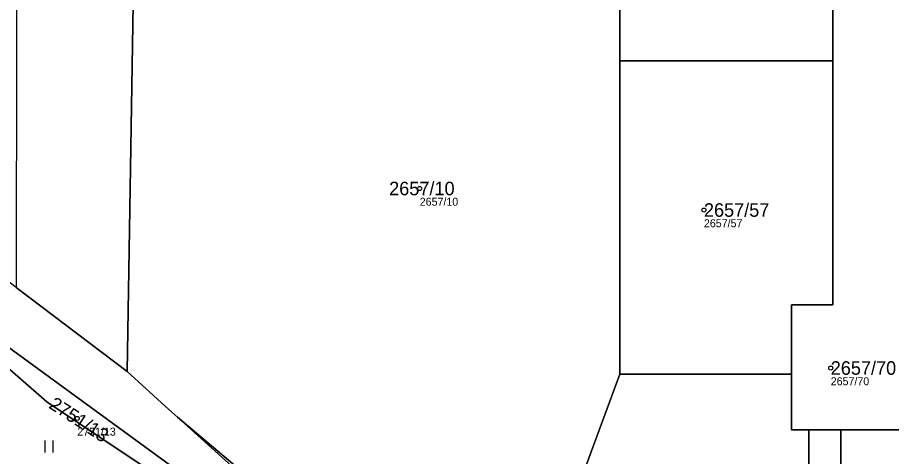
# Model space of a CAD drawing. Extents: x -754150 to -749824, y -1058608 to -1053956.
# Drawn here: x -751653.4 to -751543.6, y -1057808.4 to -1057753.3 of the extents above; entities that cross this region are included whole.
import ezdxf

# ---------------------------------------------------------------- set-up
doc = ezdxf.new("R2010")
doc.units = 0
for name, color, linetype in [('Vrstva 1', 7, 'Continuous'), ('Vrstva 2', 7, 'Continuous'), ('Vrstva 3', 7, 'Continuous'), ('Vrstva 50', 7, 'Continuous'), ('Vrstva 51', 7, 'Continuous')]:
    doc.layers.add(name, color=color, linetype=linetype)

msp = doc.modelspace()

# ---------------------------------------------------------------- linework, layer by layer
at = {"layer": 'Vrstva 1'}
for p, q in [((-751550.98, -1057721.18), (-751550.98, -1057758.78)), ((-751577.73, -1057758.78), (-751577.78, -1057732.13)), ((-751577.73, -1057798.08), (-751577.73, -1057758.78)), ((-751577.73, -1057758.78), (-751550.98, -1057758.78)), ((-751639.6, -1057797.75), (-751653.53, -1057787.23)), ((-751593.4, -1057840.59), (-751577.73, -1057798.08)), ((-751556.18, -1057798.08), (-751577.73, -1057798.08)), ((-751553.98, -1057805.08), (-751549.98, -1057805.08)), ((-751553.98, -1057805.08), (-751553.98, -1057816.81)), ((-751549.98, -1057817.91), (-751549.98, -1057805.08))]:
    msp.add_line(p, q, dxfattribs=at)
for points in [[(-751638.5, -1057731.05), (-751639.39, -1057785.1), (-751639.6, -1057797.75)], [(-751550.98, -1057758.78), (-751550.98, -1057789.38), (-751556.18, -1057789.38), (-751556.18, -1057798.08)], [(-751549.98, -1057805.08), (-751542.48, -1057805.08), (-751542.48, -1057765.28)], [(-751594.79, -1057850.73), (-751629.79, -1057814.8), (-751649.65, -1057801.57), (-751660.29, -1057792.3), (-751673.51, -1057781.78), (-751694.45, -1057765.6)], [(-751694.45, -1057765.6), (-751628.56, -1057813.6), (-751593.47, -1057850.64)], [(-751639.6, -1057797.75), (-751634.35, -1057802.51), (-751633.26, -1057803.49)], [(-751556.18, -1057798.08), (-751556.18, -1057805.08), (-751553.98, -1057805.08)], [(-751633.26, -1057803.49), (-751609.27, -1057823.68), (-751597.14, -1057836.6), (-751593.4, -1057840.59)], [(-751587.52, -1057850.23), (-751626.84, -1057809.26), (-751633.26, -1057803.49)]]:
    msp.add_lwpolyline(points, dxfattribs=at)
at = {"layer": 'Vrstva 3'}
for p, q in [((-751649.89, -1057807.9), (-751649.89, -1057806.4)), ((-751648.89, -1057807.9), (-751648.89, -1057806.4))]:
    msp.add_line(p, q, dxfattribs=at)
at = {"layer": 'Vrstva 50'}
for centre in [(-751602.85, -1057774.8), (-751567.17, -1057777.5), (-751551.25, -1057797.32), (-751645.85, -1057803.64)]:
    msp.add_circle(centre, 0.25, dxfattribs=at)
at = {"layer": 'Vrstva 51'}
for points in [[(-751550.98, -1057521.05), (-751550.98, -1057563.18), (-751550.98, -1057600.68), (-751550.98, -1057638.18), (-751550.98, -1057675.68), (-751550.98, -1057683.68), (-751550.98, -1057721.18), (-751550.98, -1057758.78), (-751550.98, -1057789.38), (-751556.18, -1057789.38), (-751556.18, -1057798.08), (-751556.18, -1057805.08), (-751553.98, -1057805.08), (-751549.98, -1057805.08), (-751542.48, -1057805.08), (-751542.48, -1057765.28), (-751542.48, -1057723.98), (-751542.48, -1057683.68), (-751542.48, -1057675.68), (-751542.48, -1057636.48), (-751542.48, -1057598.08), (-751542.48, -1057559.68), (-751542.48, -1057518.07)], [(-751753.87, -1057750.98), (-751725.68, -1057762.76), (-751713.07, -1057768.03), (-751697.43, -1057780.92), (-751669.84, -1057808.94), (-751650.91, -1057818.33), (-751622.39, -1057838.59), (-751605.75, -1057854.1), (-751594.78, -1057858.5), (-751593.27, -1057852.3), (-751594.79, -1057850.73), (-751629.79, -1057814.8), (-751649.65, -1057801.57), (-751660.29, -1057792.3), (-751673.51, -1057781.78), (-751694.45, -1057765.6), (-751709.02, -1057752.07)]]:
    msp.add_lwpolyline(points, dxfattribs=at)
for points in [[(-751639.6, -1057797.75), (-751639.39, -1057785.1), (-751638.5, -1057731.05), (-751638.47, -1057729.25), (-751637.27, -1057656.49), (-751647.92, -1057679.77), (-751653.4, -1057691.9), (-751653.53, -1057787.23)], [(-751577.73, -1057758.78), (-751550.98, -1057758.78), (-751550.98, -1057721.18), (-751577.78, -1057721.18), (-751577.78, -1057732.13)], [(-751639.6, -1057797.75), (-751634.35, -1057802.51), (-751633.26, -1057803.49), (-751609.27, -1057823.68), (-751597.14, -1057836.6), (-751593.4, -1057840.59), (-751577.73, -1057798.08), (-751577.73, -1057758.78), (-751577.78, -1057732.13), (-751638.5, -1057731.05), (-751639.39, -1057785.1)], [(-751639.6, -1057797.75), (-751653.53, -1057787.23), (-751660.89, -1057781.61), (-751675.77, -1057771.86), (-751687.41, -1057760.87), (-751708.77, -1057743.99), (-751711.52, -1057741.89), (-751714.41, -1057746.56), (-751711.13, -1057747.87), (-751694.45, -1057765.6), (-751628.56, -1057813.6), (-751593.47, -1057850.64), (-751587.52, -1057850.23), (-751626.84, -1057809.26), (-751633.26, -1057803.49), (-751634.35, -1057802.51)], [(-751577.73, -1057758.78), (-751577.73, -1057798.08), (-751556.18, -1057798.08), (-751556.18, -1057789.38), (-751550.98, -1057789.38), (-751550.98, -1057758.78)], [(-751518.49, -1057765.28), (-751542.48, -1057765.28), (-751542.48, -1057805.08), (-751549.98, -1057805.08), (-751549.98, -1057817.91), (-751518.88, -1057795.98)], [(-751594.79, -1057850.73), (-751593.47, -1057850.64), (-751628.56, -1057813.6), (-751694.45, -1057765.6), (-751673.51, -1057781.78), (-751660.29, -1057792.3), (-751649.65, -1057801.57), (-751629.79, -1057814.8)], [(-751577.73, -1057798.08), (-751593.4, -1057840.59), (-751590.35, -1057843.83), (-751590.28, -1057843.91), (-751557.2, -1057822.7), (-751556.52, -1057822.2), (-751555.91, -1057821.63), (-751555.37, -1057820.99), (-751555.21, -1057820.76), (-751554.78, -1057820.04), (-751554.43, -1057819.27), (-751554.18, -1057818.47), (-751554.03, -1057817.65), (-751553.98, -1057816.81), (-751553.98, -1057805.08), (-751556.18, -1057805.08), (-751556.18, -1057798.08)], [(-751590.35, -1057843.83), (-751593.4, -1057840.59), (-751597.14, -1057836.6), (-751609.27, -1057823.68), (-751633.26, -1057803.49), (-751626.84, -1057809.26), (-751587.52, -1057850.23), (-751584.12, -1057850.47), (-751587.49, -1057846.88), (-751590.28, -1057843.91)], [(-751553.98, -1057816.81), (-751554.03, -1057817.65), (-751554.18, -1057818.47), (-751554.43, -1057819.27), (-751554.54, -1057819.54), (-751554.91, -1057820.29), (-751555.37, -1057820.99), (-751555.91, -1057821.63), (-751556.52, -1057822.2), (-751557.2, -1057822.7), (-751590.28, -1057843.91), (-751587.49, -1057846.88), (-751549.98, -1057822.82), (-751549.98, -1057817.91), (-751549.98, -1057805.08), (-751553.98, -1057805.08)]]:
    msp.add_lwpolyline(points, close=True, dxfattribs=at)

# ---------------------------------------------------------------- texts
at = {"layer": 'Vrstva 2'}
for s, p in [('2657/10', (-751606.69, -1057775.65)), ('2657/57', (-751567.17, -1057778.35)), ('2657/70', (-751551.25, -1057798.17))]:
    msp.add_text(s, height=1.7, dxfattribs=at).set_placement(p)
msp.add_text('2751/13', height=1.7, rotation=327, dxfattribs=at).set_placement((-751649.53, -1057802.26))
at = {"layer": 'Vrstva 50'}
for s, p in [('2657/10', (-751602.85, -1057776.96)), ('2657/57', (-751567.17, -1057779.66)), ('2657/70', (-751551.25, -1057799.48)), ('2751/13', (-751645.85, -1057805.8))]:
    msp.add_text(s, height=1, dxfattribs=at).set_placement(p)

doc.saveas('drawing.dxf')
